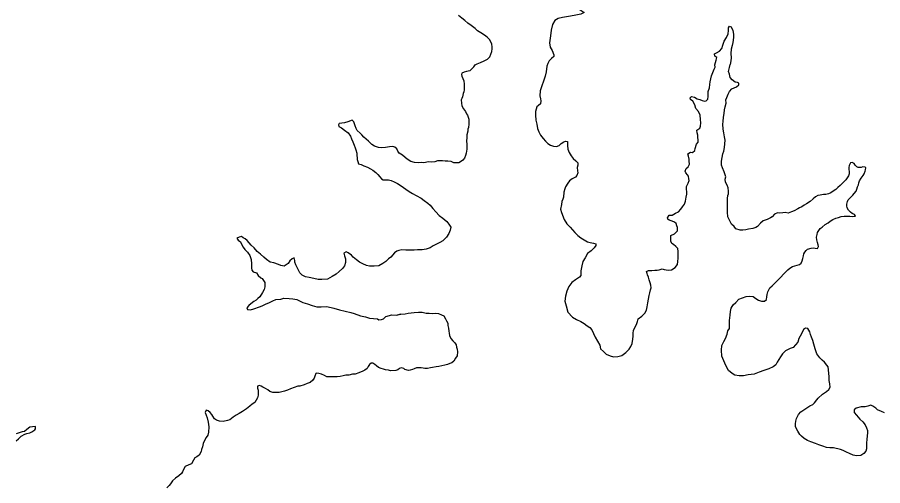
# Model space of a CAD drawing. Extents: x 31699 to 244310, y -8841 to 11474.
# Drawn here: x 134185.3 to 134601, y 1131.1 to 1356.3 of the extents above; entities that cross this region are included whole.
import ezdxf

# ---------------------------------------------------------------- set-up
doc = ezdxf.new("R2010")
doc.units = 0
doc.layers.add('R_Draft', color=7, linetype='Continuous')

msp = doc.modelspace()

# ---------------------------------------------------------------- linework, layer by layer
at = {"layer": 'R_Draft'}
for points in [[(134454.52, 1360.59), (134456.19, 1359.6), (134457.53, 1358.62), (134456.01, 1357.8), (134452.83, 1357.17), (134450.04, 1356.61), (134447.19, 1356.11), (134445.06, 1355.69), (134443.54, 1354.74), (134442.37, 1352.86), (134441.66, 1350.05), (134441.36, 1347.31), (134440.93, 1344.04), (134441.22, 1341.97), (134442.17, 1340.25), (134442.99, 1338.25), (134442.93, 1337.38), (134441.94, 1336.44), (134440.82, 1335.36), (134440.17, 1334.02), (134439.59, 1332.81)], [(134404.54, 1332.39), (134405.26, 1333.33), (134406.19, 1333.94), (134407.78, 1334.56), (134409.56, 1335.31), (134411.15, 1336.13), (134412.27, 1337.27), (134412.79, 1338.48), (134413.17, 1339.88), (134413.36, 1341.02), (134413.35, 1342.02), (134413.2, 1343.29), (134412.72, 1344.48), (134412.18, 1345.54), (134411.04, 1346.73), (134409.63, 1347.72), (134407.89, 1348.77), (134406.28, 1349.82), (134405.21, 1350.94), (134403.33, 1352.26), (134401.72, 1353.38), (134400.24, 1354.7), (134398.77, 1355.82), (134397.23, 1357.07)], [(134520.26, 1333.44), (134521.03, 1335.71), (134521.22, 1336.92), (134520.34, 1337.57), (134520.13, 1338.64), (134521.12, 1339.25), (134522.51, 1340), (134523.7, 1341.28), (134524.15, 1342.82), (134524.79, 1344.76), (134525.9, 1346.57), (134526.68, 1348.25), (134526.93, 1349.85), (134526.98, 1351.19), (134527.44, 1351.92), (134528.24, 1351.67), (134528.93, 1349.87), (134529.28, 1348.07), (134529.23, 1346.54), (134528.99, 1344.2), (134528.6, 1342.66), (134528.16, 1340.92), (134528.05, 1338.92), (134528.13, 1336.85), (134528.02, 1335.38), (134527.64, 1333.65)], [(134404.54, 1332.39), (134402.65, 1330.54), (134400.99, 1330.19), (134399.99, 1329.85), (134398.8, 1329.38), (134398.67, 1328.71), (134398.74, 1327.91), (134399.35, 1326.78), (134399.76, 1325.65), (134399.91, 1324.11), (134399.92, 1322.91), (134399.93, 1321.38), (134399.74, 1320.44), (134399.48, 1319.64), (134399.09, 1318.04), (134398.83, 1317.3), (134398.57, 1316.57), (134398.58, 1314.97), (134398.79, 1313.77), (134399.67, 1312.24), (134400.54, 1310.91), (134401.02, 1309.92), (134401.49, 1309.19), (134402.1, 1307.32), (134402.11, 1306.06), (134402.12, 1304.86), (134402, 1303.32), (134401.68, 1302.45), (134401.62, 1301.45), (134401.23, 1299.71), (134401.24, 1298.51), (134401.12, 1296.71), (134401.2, 1295.31), (134401.21, 1294.04), (134401.15, 1292.84), (134401.03, 1291.97), (134400.84, 1290.9), (134400.58, 1289.77), (134400.12, 1288.63), (134399.27, 1287.56), (134398.14, 1286.81), (134397.35, 1286.34), (134396.35, 1286.27), (134395.02, 1286.39), (134393.62, 1286.91), (134392.09, 1287.17), (134390.76, 1287.16), (134389.56, 1287.35), (134388.56, 1287.34), (134387.1, 1287.26), (134385.84, 1286.85), (134384.44, 1286.71), (134382.78, 1286.76), (134380.59, 1286.34), (134379.32, 1286.4), (134377.99, 1286.32), (134376.13, 1286.44), (134374.4, 1286.89), (134372.53, 1288.01), (134371.52, 1288.94), (134370.25, 1289.99), (134368.64, 1290.98), (134368.1, 1291.98), (134367.56, 1293.04), (134366.69, 1293.77), (134365.69, 1294.09), (134364.03, 1293.95), (134362.1, 1293.66), (134360.44, 1293.58), (134358.85, 1293.71), (134356.84, 1294.36), (134355.51, 1295.15), (134353.97, 1296.74), (134352.89, 1297.66), (134351.76, 1298.59), (134350.75, 1299.78), (134350.01, 1300.64), (134348.6, 1301.9), (134348.06, 1302.89), (134347.59, 1304.02), (134347.25, 1305.02), (134346.91, 1305.95), (134346.1, 1306.74), (134343.98, 1306.06), (134342.45, 1305.52), (134341.13, 1305.37), (134339.93, 1305.16), (134339.54, 1304.56), (134339.74, 1303.83), (134340.94, 1303.17), (134342.48, 1302.05), (134344.16, 1300.73), (134345.37, 1299.13), (134345.84, 1297.87), (134346.52, 1296.41), (134347.13, 1294.75), (134347.54, 1293.55), (134347.95, 1292.49), (134348.36, 1290.95), (134348.37, 1289.89), (134348.51, 1288.69)], [(134439.59, 1332.81), (134439.37, 1330.1), (134438.79, 1327.89), (134438.01, 1325.62), (134437.23, 1323.28), (134436.45, 1320.87), (134436.27, 1318.53), (134436.54, 1317.07), (134436.75, 1316.07), (134436.56, 1314.67), (134435.57, 1313.93), (134434.85, 1313.19), (134434.27, 1311.05), (134434.28, 1309.25), (134434.43, 1306.85), (134434.78, 1304.91), (134435.2, 1302.78), (134435.81, 1301.25), (134436.68, 1299.59), (134437.96, 1298.07), (134438.97, 1296.68), (134440.18, 1295.55), (134441.38, 1294.76), (134442.85, 1294.31), (134444.24, 1294.12), (134445.57, 1294.66), (134446.49, 1295.54), (134447.75, 1296.41), (134448.61, 1296.69), (134449.61, 1296.63), (134449.56, 1294.63), (134449.78, 1292.89), (134450.39, 1291.23), (134451.26, 1289.64), (134452.34, 1288.38), (134453.61, 1287.32), (134454.48, 1286.26), (134454.56, 1285.19), (134454.17, 1284.06), (134454.31, 1282.52), (134454.46, 1281.46), (134454.13, 1280.25), (134453.41, 1279.38), (134451.82, 1278.7), (134450.5, 1277.62), (134449.71, 1276.48), (134448.59, 1274.81), (134448.27, 1273.74), (134447.88, 1272.27), (134447.63, 1269.86), (134447.37, 1268.79), (134446.92, 1267.66), (134446.66, 1266.32), (134446.28, 1264.05), (134446.69, 1262.45), (134447.98, 1259.06), (134449.33, 1256.94), (134450.87, 1255.42), (134453.02, 1252.9), (134454.5, 1251.31), (134455.97, 1250.19), (134457.51, 1249.26), (134459.11, 1248.34), (134460.51, 1248.02), (134462.11, 1247.7), (134463.11, 1247.44), (134463.25, 1246.58), (134462.33, 1245.5), (134460.94, 1244.09), (134459.22, 1242.67), (134458.04, 1240.73), (134456.93, 1238.92), (134456.41, 1236.85), (134456.03, 1234.45), (134455.97, 1233.31), (134456.05, 1232.24), (134455.32, 1231.44), (134453.41, 1230.02), (134451.62, 1228.87), (134450.24, 1226.86), (134449.19, 1224.65), (134448.61, 1222.25), (134448.37, 1219.84), (134448.92, 1217.65), (134449.74, 1214.58), (134452.02, 1212.13), (134453.89, 1210.95), (134455.96, 1210.03), (134457.56, 1209.11), (134458.97, 1207.92), (134460.37, 1207.2), (134461.25, 1206), (134462.13, 1204.34), (134462.94, 1202.55)], [(134510.9, 1293.25), (134511.48, 1295.32), (134512.27, 1296.19), (134512.33, 1297.39), (134512.25, 1298.46), (134512.11, 1299.59), (134511.84, 1300.72), (134511.69, 1301.99), (134513.15, 1303), (134513.47, 1303.94), (134513.66, 1305.47), (134513.45, 1307.14), (134513.3, 1309.27), (134512.49, 1310.93), (134511.28, 1312.39), (134510.66, 1314.19), (134509.78, 1315.92), (134508.71, 1316.71), (134508.51, 1317.57), (134509.17, 1318.18), (134510.5, 1317.92), (134511.84, 1317.13), (134513.17, 1316.68), (134514.24, 1316.22), (134515.37, 1315.96), (134516.24, 1316.1), (134516.96, 1316.84), (134517.08, 1318.17), (134517.21, 1319.11), (134517.2, 1320.64), (134517.72, 1322.31), (134517.97, 1323.92), (134518.09, 1325.19), (134518.41, 1326.72), (134518.67, 1328.13), (134519.38, 1329.8), (134519.97, 1331.34), (134520.43, 1332.34), (134520.26, 1333.44)], [(134524.82, 1281.95), (134524.01, 1283.94), (134523.47, 1285.21), (134523.58, 1287.14), (134523.84, 1288.88), (134524.15, 1290.68), (134524.61, 1291.95), (134525, 1293.69), (134525.11, 1295.49), (134525.23, 1297.23), (134524.95, 1298.76), (134524.74, 1300.69), (134524.39, 1302.49), (134524.11, 1304.82), (134524.36, 1306.16), (134524.55, 1308.23), (134524.8, 1309.96), (134524.92, 1311.83), (134525.24, 1313.24), (134525.76, 1314.97), (134525.61, 1316.57), (134526.13, 1317.78), (134526.78, 1319.39), (134527.44, 1320.59), (134528.43, 1321.8), (134529.55, 1322.34), (134530.75, 1322.89), (134531.94, 1323.83), (134531.93, 1324.56), (134531.2, 1324.89), (134530.13, 1325.15), (134528.66, 1326.14), (134527.78, 1327.33), (134527.31, 1328.86), (134526.96, 1330.26), (134527.09, 1330.79), (134527.41, 1332.13), (134527.64, 1333.65)], [(134462.94, 1202.55), (134465.03, 1198.63), (134465.44, 1196.9), (134466.79, 1195.58), (134468.19, 1194.39), (134470.06, 1193.6), (134471.66, 1193.01), (134473.79, 1193.16), (134475.71, 1193.78), (134477.63, 1195.2), (134479.15, 1196.74), (134480.07, 1198.02), (134480.65, 1199.56), (134480.97, 1201.49), (134481.09, 1203.03), (134481.08, 1204.49), (134481.2, 1205.76), (134481.86, 1207.1), (134482.64, 1208.58), (134483.23, 1210.05), (134483.55, 1211.32), (134485.21, 1212.67), (134486.72, 1214.08), (134487.44, 1215.55), (134487.9, 1217.09), (134488.08, 1218.96), (134488.47, 1220.76), (134488.78, 1222.63), (134489.04, 1223.83), (134489.43, 1225.31), (134489.82, 1226.31), (134489.61, 1227.44), (134489.27, 1228.64), (134488.79, 1230.1), (134488.51, 1231.3), (134488.04, 1232.43), (134487.83, 1233.1), (134487.56, 1234.16), (134488.55, 1234.57), (134490.08, 1234.58), (134491.48, 1234.73), (134492.68, 1234.74), (134493.67, 1234.88), (134495, 1235.29), (134496.07, 1235.1), (134497.86, 1234.78), (134499.53, 1234.92), (134501.25, 1236), (134502.37, 1237.41), (134502.49, 1238.95), (134502.68, 1240.42), (134502.73, 1242.02), (134502.72, 1243.62), (134502.64, 1245.15), (134501.57, 1246.08), (134500.43, 1247.07), (134499.69, 1247.6), (134499.22, 1248.6), (134499.2, 1250.33), (134499.26, 1251.4), (134500.92, 1252.21), (134502.37, 1253.62), (134502.36, 1255.16), (134502.15, 1255.96), (134501.74, 1257.09), (134501.01, 1257.75), (134499.8, 1258.27), (134498.47, 1258.73), (134497.8, 1259.19), (134497.66, 1259.86), (134498.39, 1261.13), (134499.78, 1261.21), (134501.37, 1262.15), (134502.89, 1262.83), (134504.01, 1264.11), (134504.8, 1265.12), (134505.79, 1266.39), (134506.31, 1267.93), (134506.63, 1269.73), (134506.88, 1271.2), (134506.94, 1272.34), (134506.73, 1273.6), (134506.79, 1274.87), (134507.57, 1276.61), (134507.96, 1277.75), (134507.89, 1278.68), (134507.68, 1279.88), (134507.14, 1280.61), (134506.47, 1281.54), (134506.06, 1282.33), (134506.59, 1283.54), (134507.51, 1284.35), (134508.1, 1285.62), (134508.09, 1287.09), (134508.01, 1288.15), (134507.74, 1289.48), (134507.33, 1290.62), (134508.59, 1291.36), (134509.65, 1291.3), (134510.77, 1292.18), (134510.9, 1293.25)], [(134348.51, 1288.69), (134348.58, 1287.95), (134348.79, 1286.96), (134349.26, 1285.83), (134350.53, 1285.44), (134351.73, 1284.91), (134353.53, 1284.26), (134354.94, 1283.47), (134356.01, 1282.81), (134357.54, 1281.69), (134358.48, 1280.7), (134359.49, 1279.57), (134360.23, 1278.64), (134361.03, 1278.18), (134362.16, 1278.19), (134363.63, 1278.2), (134364.83, 1277.88), (134366.36, 1277.22), (134367.96, 1276.44), (134369.7, 1275.32), (134371.91, 1273.67), (134373.58, 1272.61), (134375.12, 1271.62), (134376.86, 1270.64), (134379.33, 1269.26), (134380.73, 1268.2), (134382.41, 1266.88), (134383.68, 1265.95), (134384.82, 1264.43), (134386.36, 1262.77), (134387.91, 1261.05), (134389.71, 1259.67), (134391.66, 1258.08), (134392.6, 1256.89), (134393.47, 1255.43), (134393.22, 1254.02), (134392.63, 1252.42), (134391.52, 1250.61), (134389.73, 1248.86), (134388.28, 1247.98), (134386.69, 1247.3), (134385.03, 1246.42), (134383.58, 1245.48), (134381.65, 1244.86), (134379.79, 1244.45), (134377.6, 1244.56), (134375.94, 1244.35), (134374.01, 1244.4), (134371.88, 1244.38), (134370.01, 1244.57), (134368.62, 1244.22), (134367.63, 1243.88), (134366.44, 1243.01), (134364.79, 1240.99), (134363.6, 1240.18), (134362.28, 1238.97), (134360.82, 1237.89), (134358.9, 1236.88), (134356.78, 1236.59), (134354.51, 1236.64), (134352.98, 1237.03), (134351.31, 1237.82), (134349.71, 1238.6), (134348.24, 1239.73), (134346.7, 1241.05), (134345.82, 1241.97), (134344.22, 1243.1), (134343.22, 1243.49), (134342.16, 1242.95), (134342.43, 1241.68), (134342.91, 1240.15), (134342.93, 1238.35), (134342.41, 1236.74), (134341.49, 1235.54), (134339.84, 1234.06), (134338.38, 1232.78), (134336.53, 1231.63), (134334.34, 1230.48), (134331.55, 1230.19), (134329.76, 1230.17), (134327.69, 1230.76), (134325.49, 1231.21), (134323.69, 1231.59), (134322.16, 1232.38), (134321.08, 1233.51), (134320.21, 1234.97), (134319.53, 1236.36), (134319.06, 1237.23), (134318.58, 1238.56), (134318.58, 1239.36), (134318.3, 1240.62), (134317.3, 1240.21), (134316.25, 1239.27), (134315.33, 1237.86), (134313.41, 1236.71), (134311.81, 1236.9), (134310.74, 1237.49), (134308.54, 1238.28), (134306.81, 1238.53), (134304.94, 1239.78), (134303.66, 1241.04)], [(134586.37, 1262.03), (134585.51, 1262.62), (134584.5, 1263.61), (134583.89, 1264.74), (134583.69, 1265.61), (134583.68, 1266.48), (134584, 1267.75), (134584.39, 1268.55), (134585.45, 1269.69), (134586.57, 1270.83), (134587.3, 1271.64), (134588.28, 1272.65), (134588.61, 1273.65), (134588.93, 1274.72), (134589.39, 1275.79), (134589.58, 1276.73), (134589.84, 1277.66), (134590.56, 1278.94), (134591.62, 1280.28), (134592.07, 1281.08), (134592.53, 1282.35), (134592.72, 1283.02), (134592.85, 1283.96), (134592.52, 1284.22), (134591.38, 1284.35), (134590.59, 1284.14), (134589.26, 1284.06), (134588.52, 1284.46), (134587.79, 1285.18), (134587.31, 1285.91), (134586.31, 1286.44), (134585.58, 1286.3), (134584.79, 1284.96), (134584.73, 1284.09), (134584.67, 1283.23), (134584.88, 1281.96), (134584.83, 1281.03), (134584.57, 1280.02), (134583.98, 1279.15), (134583.19, 1278.21), (134582.39, 1277.34), (134581.34, 1276.26), (134580.61, 1275.39), (134579.36, 1274.51), (134578.43, 1273.57), (134577.24, 1272.76), (134576.05, 1271.95), (134574.99, 1271.41), (134573.73, 1271.07), (134572.6, 1271.12), (134570.94, 1270.84), (134569.88, 1270.57), (134568.75, 1269.96), (134567.63, 1269.02), (134566.18, 1267.74), (134564.32, 1266.66), (134563.2, 1265.91), (134562.14, 1265.17), (134561.01, 1264.76), (134560.15, 1264.15), (134558.5, 1263.27), (134557.17, 1262.73), (134555.51, 1262.18), (134554.11, 1262.44), (134552.98, 1262.36), (134551.59, 1262.08), (134550.39, 1262.21), (134549.06, 1261.6), (134547.88, 1260.39), (134547.08, 1259.85), (134546.16, 1259.44), (134545.49, 1259.03), (134543.57, 1258.42), (134542.31, 1257.28), (134540.86, 1255.73), (134540, 1255.19), (134538.54, 1254.78), (134536.48, 1254.43), (134535.22, 1254.08), (134533.76, 1253.87), (134532.56, 1254), (134530.5, 1254.65), (134529.62, 1255.71), (134528.42, 1256.83), (134527.34, 1258.69), (134526.66, 1260.35), (134526.38, 1262.62), (134526.42, 1265.02), (134526.47, 1266.82), (134526.46, 1268.09), (134526.46, 1269.09), (134526.58, 1270.62), (134526.84, 1271.49), (134526.83, 1272.63), (134526.75, 1274.23), (134526.27, 1275.62), (134525.53, 1276.95), (134525.32, 1278.49), (134525.57, 1279.62), (134525.16, 1280.95), (134524.82, 1281.95)], [(134560.2, 1200.19), (134559.01, 1198.91), (134558.02, 1197.63), (134556.57, 1197.09), (134554.31, 1196), (134552.79, 1194.59), (134551.88, 1193.05), (134551.09, 1191.78), (134550.3, 1190.5), (134549.65, 1189.16), (134548.32, 1188.29), (134546.2, 1187.27), (134543.88, 1186.58), (134541.69, 1185.7), (134539.3, 1184.81), (134536.38, 1184.39), (134534.12, 1183.97), (134532.06, 1183.95), (134529.93, 1184.2), (134528.59, 1185.13), (134526.92, 1186.52), (134525.64, 1188.91), (134524.69, 1191.17), (134523.74, 1193.36), (134523.52, 1196.23), (134523.76, 1198.5), (134524.68, 1200.51), (134525.53, 1201.85), (134526.31, 1203.92), (134526.63, 1205.59), (134527.36, 1206.73), (134527.41, 1208.6), (134527.39, 1210.6), (134527.7, 1213.07), (134527.82, 1214.8), (134528.21, 1216.41), (134529.19, 1218.08), (134530.45, 1219.23), (134531.9, 1220.71), (134533.69, 1221.45), (134535.35, 1222), (134537.21, 1222.28), (134538.74, 1222.09), (134540.08, 1221.1), (134541.28, 1220.25), (134542.68, 1219.86), (134544.21, 1219.8), (134545.2, 1220.68), (134545.39, 1221.88), (134545.52, 1223.02), (134545.77, 1224.35), (134546.82, 1226.23), (134547.81, 1227.17), (134548.67, 1227.98), (134549.92, 1229.25), (134551.11, 1230.33), (134552.03, 1231.41), (134553.29, 1232.75), (134554.47, 1233.89), (134555.46, 1234.9), (134556.39, 1235.71), (134557.71, 1236.52), (134558.77, 1236.8), (134559.84, 1237.07), (134561.03, 1237.48), (134561.76, 1238.09), (134562.35, 1239.29), (134562.6, 1240.36), (134562.86, 1241.56), (134563.05, 1242.5), (134563.51, 1243.3), (134564.17, 1244.24), (134564.9, 1244.85), (134566.55, 1245.33), (134567.62, 1245.47), (134568.55, 1245.34), (134569.62, 1245.15), (134570.14, 1246.09), (134570, 1246.96), (134569.66, 1247.95), (134569.32, 1249.35), (134569.17, 1250.55), (134569.43, 1251.89), (134569.69, 1252.82), (134570.28, 1253.83), (134571, 1254.7), (134571.86, 1255.44), (134573.31, 1256.65), (134574.7, 1257.47), (134575.76, 1258.21), (134577.09, 1259.02), (134578.48, 1259.7), (134579.81, 1260.04), (134581.07, 1260.52), (134582.46, 1260.73), (134583.39, 1260.67), (134585.12, 1260.68), (134586.65, 1260.56), (134587.85, 1260.64), (134587.38, 1261.44), (134586.37, 1262.03)], [(134303.66, 1241.04), (134302.19, 1242.36), (134300.58, 1243.75), (134299.04, 1245.41), (134297.63, 1246.79), (134296.69, 1247.85), (134295.68, 1248.98), (134294.81, 1249.71), (134293.81, 1250.3), (134293.01, 1250.83), (134291.88, 1250.62), (134290.75, 1250.08), (134291.36, 1249.15), (134292.5, 1248.29), (134293.04, 1247.23), (134293.72, 1245.7), (134294.59, 1244.64), (134295.93, 1243.38), (134296.94, 1241.79), (134297.55, 1239.92), (134297.77, 1237.79), (134297.85, 1235.92), (134297.93, 1234.72), (134298.53, 1234), (134300.2, 1233.47), (134301.01, 1232.21), (134302.21, 1231.09), (134302.95, 1230.7), (134304.23, 1228.77), (134304.18, 1226.77), (134303.92, 1225.37), (134303.13, 1223.96), (134301.75, 1221.95), (134300.83, 1221.14), (134300.04, 1220.33), (134298.91, 1219.59), (134297.52, 1218.58), (134296.53, 1217.7), (134295.61, 1216.7), (134295.82, 1215.9), (134297.28, 1215.71), (134298.94, 1216.19), (134301.59, 1217.14), (134302.92, 1217.62), (134304.58, 1218.37), (134306.37, 1219.18), (134307.96, 1219.93), (134309.55, 1220.61), (134311.81, 1220.76), (134313.27, 1221.31), (134315.86, 1221.13), (134317.72, 1221.01), (134319.52, 1220.55), (134322.39, 1219.24), (134324.73, 1218.53), (134326.93, 1217.68), (134329.2, 1217.1), (134331.33, 1217.05), (134333.85, 1217.2), (134336.05, 1216.75), (134337.38, 1216.43), (134340.12, 1215.65), (134342.71, 1215.07), (134345.51, 1214.36), (134347.18, 1213.9), (134350.12, 1212.79), (134352.51, 1212.28), (134354.45, 1211.63), (134356.31, 1211.44), (134358.24, 1211.26), (134358.98, 1210.86), (134360.31, 1211.01), (134361.17, 1211.41), (134362.29, 1212.42), (134365.21, 1213.18), (134367.27, 1213.13), (134369.66, 1213.68)], [(134367.27, 1213.13), (134369.53, 1213.55), (134371.66, 1213.76), (134373.05, 1213.98), (134375.91, 1214.33), (134377.97, 1214.48), (134379.77, 1214.5), (134381.7, 1214.04), (134383.16, 1213.99), (134384.96, 1213.87), (134386.22, 1214.01), (134387.55, 1213.82), (134389.09, 1213.3), (134390.16, 1212.78), (134390.97, 1211.38), (134391.51, 1210.45), (134392.05, 1209.32), (134392.12, 1208.12), (134392.4, 1206.86), (134392.61, 1205.46), (134392.75, 1204.46), (134392.89, 1203.33), (134393.57, 1201.87), (134394.44, 1200.74), (134395.45, 1199.81), (134396.06, 1198.88), (134396.33, 1197.69), (134396.6, 1196.69), (134396.75, 1195.55), (134396.5, 1193.55), (134395.84, 1192.48), (134395.05, 1191), (134394.06, 1190.13), (134393.13, 1189.86), (134391.88, 1189.31), (134390.68, 1189.1), (134389.29, 1188.76), (134387.76, 1188.48), (134386.43, 1188.2), (134384.77, 1187.92), (134383.77, 1187.78), (134382.38, 1187.5), (134381.12, 1187.43), (134380.18, 1187.62), (134379.25, 1187.74), (134378.39, 1187.8), (134377.12, 1187.79), (134375.99, 1187.38), (134375.13, 1187.04), (134373.94, 1186.7), (134373.14, 1186.56), (134371.47, 1186.95), (134370.94, 1187.41), (134370.27, 1187.67), (134369.61, 1187.73), (134368.94, 1187.4), (134368.02, 1186.79), (134367.09, 1186.58), (134364.5, 1186.36), (134363.56, 1186.69), (134362.16, 1186.81), (134361.16, 1187.2), (134360.03, 1187.46), (134358.76, 1187.92), (134357.76, 1188.77), (134357.02, 1189.44), (134356.02, 1190.09), (134355.22, 1190.02), (134354.43, 1189.35), (134353.9, 1188.41), (134353.38, 1187.54), (134352.19, 1186.73), (134351.19, 1186.19), (134349.34, 1185.44), (134347.55, 1184.69), (134346.28, 1184.75), (134344.49, 1184.33), (134343.03, 1184.19), (134341.83, 1183.91), (134340.37, 1183.63), (134338.91, 1183.42), (134337.25, 1183.48), (134335.65, 1183.53), (134333.99, 1183.52), (134332.85, 1184.11), (134331.39, 1184.7), (134330.12, 1185.09), (134329.12, 1185.28), (134328.66, 1185.01), (134328.13, 1183.74), (134327.94, 1182.8), (134327.22, 1181.79), (134325.96, 1180.72), (134324.57, 1180.31), (134323.05, 1179.63), (134321.05, 1179.01), (134320.12, 1178.94), (134318.27, 1178.26), (134316.54, 1177.64), (134315.08, 1177.1), (134313.62, 1176.62)], [(134583.64, 1147.28), (134581.97, 1148), (134580.7, 1148.59), (134577.3, 1149.3), (134575.64, 1149.35), (134573.91, 1149.54), (134572.17, 1150.12), (134570.24, 1150.84), (134568.77, 1151.36), (134566.44, 1152.21), (134564.9, 1152.87), (134563.17, 1153.79), (134561.96, 1154.91), (134561.22, 1155.77), (134560.14, 1157.3), (134559.06, 1159.49), (134559.05, 1160.82), (134559.17, 1162.23), (134559.56, 1163.5), (134560.48, 1165.37), (134561.66, 1166.71), (134564.05, 1168.27), (134565.9, 1169.55), (134567.42, 1170.23), (134568.28, 1170.9), (134569.27, 1172.38), (134569.99, 1173.25), (134572.04, 1175.2), (134572.97, 1175.74), (134574.02, 1176.42), (134575.15, 1177.43), (134575.74, 1178.57), (134575.53, 1180.1), (134575.31, 1181.7), (134575.3, 1183.5), (134575.15, 1185.23), (134574.73, 1188.3), (134574.12, 1189.09), (134572.98, 1190.55), (134571.91, 1191.54), (134570.7, 1192.67), (134569.29, 1194.59), (134568.54, 1196.85), (134567.86, 1199.18), (134567.44, 1200.98), (134566.77, 1202.51), (134566.36, 1203.84), (134566.01, 1205.1), (134565, 1206.63), (134563.94, 1206.89), (134562.94, 1206.21), (134562.22, 1204.74), (134561.31, 1203.06), (134560.72, 1201.86), (134560.2, 1200.19)], [(134313.62, 1176.62), (134311.1, 1175.93), (134309.71, 1175.92), (134308.04, 1175.97), (134306.58, 1176.49), (134305.57, 1177.22), (134304.44, 1177.81), (134303.3, 1178.47), (134302.5, 1178.93), (134301.56, 1179.26), (134300.64, 1178.98), (134300.64, 1178.05), (134300.98, 1177.05), (134300.99, 1175.72), (134301.07, 1174.65), (134300.61, 1173.38), (134299.37, 1171.17), (134298.04, 1170.29), (134296.92, 1169.35), (134295.33, 1168.13), (134293.42, 1166.85), (134291.83, 1165.91), (134290.5, 1165.03), (134289.05, 1164.02), (134287.33, 1162.8), (134286.27, 1162.46), (134284.21, 1161.98), (134282.41, 1162.16), (134281.01, 1162.68), (134279.94, 1163.34), (134279.2, 1164.6), (134278.66, 1165.4), (134277.99, 1166.26), (134277.05, 1167.12), (134275.98, 1167.51), (134275.6, 1166.31), (134276.07, 1165.05), (134276.48, 1163.72), (134276.9, 1161.72), (134277.31, 1159.45), (134277.13, 1156.92), (134276.81, 1155.38), (134276.02, 1154.31), (134275.24, 1152.9), (134274.65, 1151.36), (134274.2, 1149.76), (134273.81, 1148.55), (134273.55, 1147.62), (134272.63, 1145.74), (134271.58, 1145.07), (134270.58, 1144.53), (134269.99, 1143.45), (134269.01, 1141.71), (134267.75, 1141.23), (134265.89, 1140.35), (134265.11, 1138.88), (134264.72, 1137.74), (134264.12, 1136.94), (134262.87, 1135.93), (134261.22, 1134.78), (134259.9, 1133.5), (134258.91, 1132.03), (134258.18, 1131.29), (134257.13, 1130.14)], [(134601.91, 1166.17), (134600.38, 1166.75), (134598.51, 1167.61), (134597.64, 1168.33), (134596.16, 1169.32), (134595.23, 1169.78), (134593.9, 1169.3), (134592.57, 1169.09), (134590.58, 1169.08), (134588.26, 1168.46), (134587.27, 1167.58), (134587.21, 1166.38), (134588.35, 1164.99), (134590.03, 1163.07), (134591.44, 1161.81), (134592.58, 1160.42), (134593.25, 1158.89), (134593.6, 1157.63), (134593.67, 1156.5), (134593.55, 1155.09), (134593.37, 1153.29), (134593.18, 1151.82), (134593.26, 1150.22), (134593.2, 1148.89), (134592.88, 1147.75), (134591.96, 1146.61), (134590.43, 1145.6), (134588.44, 1145.52), (134586.84, 1145.84), (134585.1, 1146.69), (134583.64, 1147.28)], [(134184.78, 1152.72), (134185.84, 1153.72), (134187.22, 1154.87), (134188.88, 1155.95), (134189.81, 1156.22), (134191.33, 1156.57), (134192.33, 1157.04), (134193.65, 1157.92), (134194.11, 1158.39), (134194.04, 1159.13), (134193.97, 1159.53), (134192.64, 1159.38), (134191.25, 1159.24), (134189.86, 1158.09), (134188.74, 1157.15), (134187.67, 1157.07), (134186.21, 1156.6), (134184.75, 1156.12)]]:
    msp.add_lwpolyline(points, dxfattribs=at)

doc.saveas('drawing.dxf')
